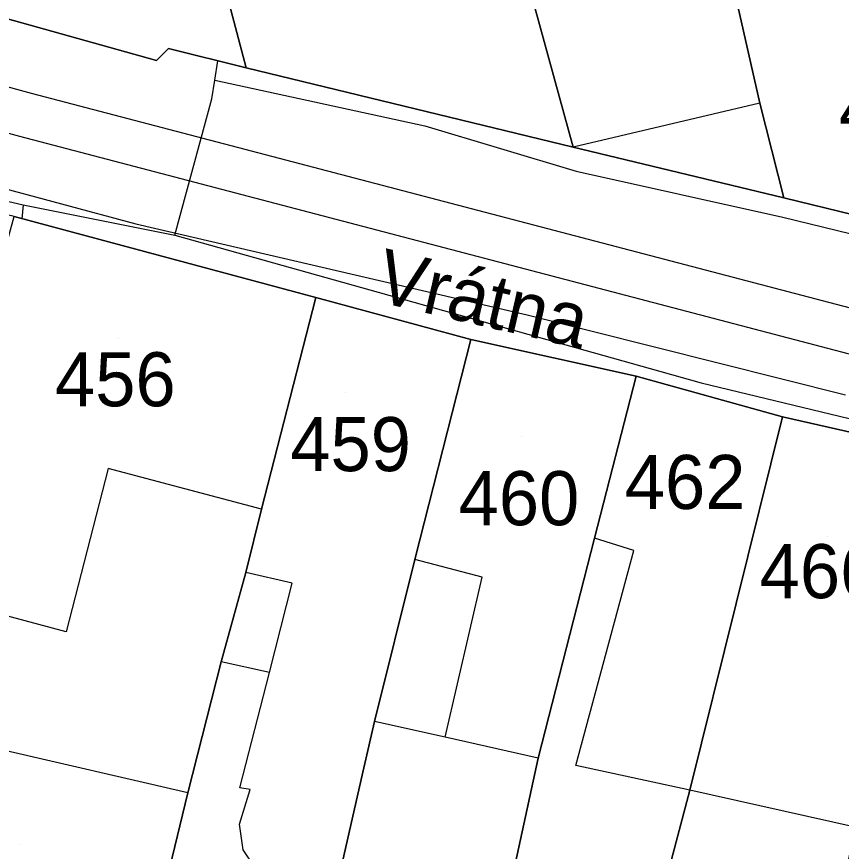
# Model space of a CAD drawing. Extents: x -263423 to -261326, y -1240067 to -1237864.
# Drawn here: x -262959.02 to -262928.53, y -1239779.18 to -1239748.29 of the extents above; entities that cross this region are included whole.
import ezdxf

# ---------------------------------------------------------------- set-up
doc = ezdxf.new("R2010")
doc.units = 0
for name, color, linetype in [('body_kn', 7, 'Continuous'), ('kladpar_druhypozemkov', 7, 'Continuous'), ('kladpar_hranice', 7, 'Continuous'), ('kladpar_parcelnecisla', 7, 'Continuous'), ('kladpar_plochy', 7, 'Continuous'), ('popisy', 7, 'Continuous'), ('tarchy_linie', 7, 'Continuous'), ('zappar_hrandruhpozemk', 7, 'Continuous')]:
    doc.layers.add(name, color=color, linetype=linetype)

msp = doc.modelspace()

# ---------------------------------------------------------------- linework, layer by layer
at = {"layer": 'body_kn'}
for p, q in [((-262953.41, -1239749.47), (-262953.41, -1239749.47)), ((-262953.85, -1239749.92), (-262953.85, -1239749.92)), ((-262951.58, -1239749.93), (-262951.58, -1239749.93)), ((-262950.54, -1239750.19), (-262950.54, -1239750.19)), ((-262951.7, -1239750.64), (-262951.7, -1239750.64)), ((-262951.7, -1239750.64), (-262951.7, -1239750.64)), ((-262958.48, -1239751.12), (-262958.48, -1239751.12)), ((-262951.8, -1239751.33), (-262951.8, -1239751.33)), ((-262931.54, -1239751.49), (-262931.54, -1239751.49)), ((-262931.54, -1239751.49), (-262931.54, -1239751.49)), ((-262943.93, -1239752.33), (-262943.93, -1239752.33)), ((-262958.92, -1239752.71), (-262958.92, -1239752.71)), ((-262938.44, -1239753.12), (-262938.44, -1239753.12)), ((-262938.33, -1239754.01), (-262938.33, -1239754.01)), ((-262930.66, -1239755), (-262930.66, -1239755)), ((-262958.78, -1239755.26), (-262958.78, -1239755.26)), ((-262958.78, -1239755.26), (-262958.78, -1239755.26)), ((-262930.69, -1239755.71), (-262930.69, -1239755.71)), ((-262958.83, -1239755.77), (-262958.83, -1239755.77)), ((-262954.62, -1239755.96), (-262954.62, -1239755.96)), ((-262953.17, -1239756.38), (-262953.17, -1239756.38)), ((-262953.17, -1239756.38), (-262953.17, -1239756.38)), ((-262947.96, -1239758.68), (-262947.96, -1239758.68)), ((-262947.96, -1239758.68), (-262947.96, -1239758.68)), ((-262944.64, -1239758.77), (-262944.64, -1239758.77)), ((-262940.14, -1239759.32), (-262940.14, -1239759.32)), ((-262942.23, -1239760.24), (-262942.23, -1239760.24)), ((-262942.23, -1239760.24), (-262942.23, -1239760.24)), ((-262936.3, -1239761.12), (-262936.3, -1239761.12)), ((-262936.11, -1239761.6), (-262936.11, -1239761.6)), ((-262936.11, -1239761.6), (-262936.11, -1239761.6)), ((-262933.71, -1239761.84), (-262933.71, -1239761.84)), ((-262930.7, -1239763.1), (-262930.7, -1239763.1)), ((-262930.7, -1239763.1), (-262930.7, -1239763.1)), ((-262955.64, -1239765.01), (-262955.64, -1239765.01)), ((-262949.97, -1239766.51), (-262949.97, -1239766.51)), ((-262949.97, -1239766.51), (-262949.97, -1239766.51)), ((-262937.66, -1239767.59), (-262937.66, -1239767.59)), ((-262936.2, -1239768.04), (-262936.2, -1239768.04)), ((-262944.3, -1239768.38), (-262944.3, -1239768.38)), ((-262950.55, -1239768.86), (-262950.55, -1239768.86)), ((-262948.83, -1239769.25), (-262948.83, -1239769.25)), ((-262941.81, -1239769.03), (-262941.81, -1239769.03)), ((-262957.19, -1239771.06), (-262957.19, -1239771.06)), ((-262951.46, -1239772.17), (-262951.46, -1239772.17)), ((-262949.67, -1239772.56), (-262949.67, -1239772.56)), ((-262945.79, -1239774.37), (-262945.79, -1239774.37)), ((-262943.18, -1239774.95), (-262943.18, -1239774.95)), ((-262939.74, -1239775.73), (-262939.74, -1239775.73)), ((-262939.74, -1239775.73), (-262939.74, -1239775.73)), ((-262946.18, -1239776.09), (-262946.18, -1239776.09)), ((-262938.34, -1239776), (-262938.34, -1239776)), ((-262952.69, -1239777.01), (-262952.69, -1239777.01)), ((-262952.69, -1239777.01), (-262952.69, -1239777.01)), ((-262950.77, -1239776.83), (-262950.77, -1239776.83)), ((-262950.39, -1239776.89), (-262950.39, -1239776.89)), ((-262934.13, -1239776.91), (-262934.13, -1239776.91)), ((-262934.13, -1239776.91), (-262934.13, -1239776.91)), ((-262950.78, -1239778.17), (-262950.78, -1239778.17)), ((-262950.65, -1239779.12), (-262950.65, -1239779.12))]:
    msp.add_line(p, q, dxfattribs=at)
at = {"layer": 'kladpar_druhypozemkov'}
for p, q in [((-262955.25, -1239760.21), (-262955.25, -1239760.21)), ((-262946.85, -1239762.21), (-262946.85, -1239762.21)), ((-262940.35, -1239763.81), (-262940.35, -1239763.81)), ((-262933.85, -1239764.31), (-262933.85, -1239764.31)), ((-262929.05, -1239767.51), (-262929.05, -1239767.51)), ((-262958.93, -1239778.92), (-262958.93, -1239778.92))]:
    msp.add_line(p, q, dxfattribs=at)
at = {"layer": 'kladpar_hranice'}
for points in [[(-262937, -1239728.91), (-262933.99, -1239741.09), (-262932.63, -1239746.71), (-262932.48, -1239747.35), (-262931.54, -1239751.49), (-262930.66, -1239755), (-262938.44, -1239753.12), (-262941.45, -1239742.14), (-262942.58, -1239737.99), (-262944.41, -1239731.42), (-262944.47, -1239730.97), (-262948.93, -1239713.74), (-262941.2, -1239711.17), (-262937, -1239728.91)], [(-262958.59, -1239722.04), (-262957.52, -1239724.28), (-262957.2, -1239725.17), (-262953.99, -1239737.11), (-262952.99, -1239740.87), (-262952.74, -1239741.83), (-262950.54, -1239750.19), (-262953.41, -1239749.47), (-262953.85, -1239749.92), (-262965.89, -1239746.54), (-262967.65, -1239739.53), (-262970.41, -1239728.61), (-262971.42, -1239724.98), (-262958.59, -1239722.04)], [(-262950.34, -1239731.2), (-262949.96, -1239732.79), (-262949.64, -1239732.73), (-262947.92, -1239732.29), (-262944.41, -1239731.42), (-262942.58, -1239737.99), (-262941.45, -1239742.14), (-262938.44, -1239753.12), (-262950.54, -1239750.19), (-262952.74, -1239741.83), (-262952.99, -1239740.87), (-262953.99, -1239737.11), (-262957.2, -1239725.17), (-262957.52, -1239724.28), (-262954.33, -1239725.63), (-262953.19, -1239726.98), (-262952.63, -1239729.59), (-262950.34, -1239731.2)], [(-263036.09, -1239724.78), (-263032.84, -1239725.88), (-263029.02, -1239727.36), (-263018.89, -1239730.86), (-263014.82, -1239732.28), (-263005.77, -1239735.38), (-262995.96, -1239738.3), (-262985, -1239741.35), (-262972.58, -1239744.79), (-262971.84, -1239744.98), (-262965.89, -1239746.54), (-262953.85, -1239749.92), (-262953.41, -1239749.47), (-262950.54, -1239750.19), (-262938.44, -1239753.12), (-262930.66, -1239755), (-262915.95, -1239758.58)], [(-262924.71, -1239764.46), (-262930.7, -1239763.1), (-262936.11, -1239761.6), (-262942.23, -1239760.24), (-262947.96, -1239758.68), (-262959.11, -1239755.69), (-262965.09, -1239754.26), (-262970.51, -1239753.02), (-262976.61, -1239751.56), (-262977.61, -1239751.32), (-262981.91, -1239750.29), (-262988.22, -1239748.35), (-263004.85, -1239743.61), (-263010.2, -1239742.05), (-263023.32, -1239736.89), (-263029.37, -1239734.56), (-263046.25, -1239727.85)], [(-262915.95, -1239758.58), (-262930.66, -1239755), (-262931.54, -1239751.49), (-262932.48, -1239747.35), (-262932.63, -1239746.71), (-262930.48, -1239747.16), (-262930.04, -1239743.15), (-262921.88, -1239743.07), (-262921.81, -1239747.72), (-262918.44, -1239748.57), (-262918.4, -1239748.75), (-262915.95, -1239758.58)], [(-262947.96, -1239758.68), (-262949.97, -1239766.51), (-262950.55, -1239768.86), (-262951.46, -1239772.17), (-262952.69, -1239777.01), (-262954.05, -1239782.61), (-262965.26, -1239779.75), (-262963.71, -1239774.47), (-262960.79, -1239761.74), (-262959.11, -1239755.69), (-262947.96, -1239758.68)], [(-262947.96, -1239758.68), (-262942.23, -1239760.24), (-262944.3, -1239768.38), (-262945.79, -1239774.37), (-262946.18, -1239776.09), (-262947.02, -1239779.78), (-262947.15, -1239780.48), (-262947.93, -1239783.98), (-262954.05, -1239782.61), (-262952.69, -1239777.01), (-262951.46, -1239772.17), (-262950.55, -1239768.86), (-262949.97, -1239766.51), (-262947.96, -1239758.68)], [(-262942.23, -1239760.24), (-262936.11, -1239761.6), (-262937.66, -1239767.59), (-262939.74, -1239775.73), (-262943.25, -1239791.91), (-262944.32, -1239790.37), (-262949.16, -1239789.01), (-262947.93, -1239783.98), (-262947.15, -1239780.48), (-262947.02, -1239779.78), (-262946.18, -1239776.09), (-262945.79, -1239774.37), (-262944.3, -1239768.38), (-262942.23, -1239760.24)], [(-262936.11, -1239761.6), (-262930.7, -1239763.1), (-262934.13, -1239776.91), (-262935.43, -1239781.81), (-262937.44, -1239789.96), (-262940.1, -1239802.56), (-262940.42, -1239803.65), (-262943.55, -1239802.99), (-262945.55, -1239809.61), (-262947.85, -1239809.79), (-262944.09, -1239794.96), (-262943.25, -1239791.91), (-262939.74, -1239775.73), (-262937.66, -1239767.59), (-262936.11, -1239761.6)], [(-262930.7, -1239763.1), (-262924.71, -1239764.46), (-262928.02, -1239778.28), (-262928.21, -1239779.23), (-262928.92, -1239782.48), (-262935.43, -1239781.81), (-262934.13, -1239776.91), (-262930.7, -1239763.1)]]:
    msp.add_lwpolyline(points, dxfattribs=at)
at = {"layer": 'kladpar_plochy'}
for points in [[(-262937, -1239728.91), (-262933.99, -1239741.09), (-262932.63, -1239746.71), (-262932.48, -1239747.35), (-262931.54, -1239751.49), (-262930.66, -1239755), (-262938.44, -1239753.12), (-262941.45, -1239742.14), (-262942.58, -1239737.99), (-262944.41, -1239731.42), (-262944.47, -1239730.97), (-262948.93, -1239713.74), (-262941.2, -1239711.17)], [(-262958.59, -1239722.04), (-262957.52, -1239724.28), (-262957.2, -1239725.17), (-262953.99, -1239737.11), (-262952.99, -1239740.87), (-262952.74, -1239741.83), (-262950.54, -1239750.19), (-262953.41, -1239749.47), (-262953.85, -1239749.92), (-262965.89, -1239746.54), (-262967.65, -1239739.53), (-262970.41, -1239728.61), (-262971.42, -1239724.98)], [(-262950.34, -1239731.2), (-262949.96, -1239732.79), (-262949.64, -1239732.73), (-262947.92, -1239732.29), (-262944.41, -1239731.42), (-262942.58, -1239737.99), (-262941.45, -1239742.14), (-262938.44, -1239753.12), (-262950.54, -1239750.19), (-262952.74, -1239741.83), (-262952.99, -1239740.87), (-262953.99, -1239737.11), (-262957.2, -1239725.17), (-262957.52, -1239724.28), (-262954.33, -1239725.63), (-262953.19, -1239726.98), (-262952.63, -1239729.59)], [(-262915.95, -1239758.58), (-262930.66, -1239755), (-262931.54, -1239751.49), (-262932.48, -1239747.35), (-262932.63, -1239746.71), (-262930.48, -1239747.16), (-262930.04, -1239743.15), (-262921.88, -1239743.07), (-262921.81, -1239747.72), (-262918.44, -1239748.57), (-262918.4, -1239748.75)], [(-262947.96, -1239758.68), (-262949.97, -1239766.51), (-262950.55, -1239768.86), (-262951.46, -1239772.17), (-262952.69, -1239777.01), (-262954.05, -1239782.61), (-262965.26, -1239779.75), (-262963.71, -1239774.47), (-262960.79, -1239761.74), (-262959.11, -1239755.69)], [(-262947.96, -1239758.68), (-262942.23, -1239760.24), (-262944.3, -1239768.38), (-262945.79, -1239774.37), (-262946.18, -1239776.09), (-262947.02, -1239779.78), (-262947.15, -1239780.48), (-262947.93, -1239783.98), (-262954.05, -1239782.61), (-262952.69, -1239777.01), (-262951.46, -1239772.17), (-262950.55, -1239768.86), (-262949.97, -1239766.51)], [(-262942.23, -1239760.24), (-262936.11, -1239761.6), (-262937.66, -1239767.59), (-262939.74, -1239775.73), (-262943.25, -1239791.91), (-262944.32, -1239790.37), (-262949.16, -1239789.01), (-262947.93, -1239783.98), (-262947.15, -1239780.48), (-262947.02, -1239779.78), (-262946.18, -1239776.09), (-262945.79, -1239774.37), (-262944.3, -1239768.38)], [(-262936.11, -1239761.6), (-262930.7, -1239763.1), (-262934.13, -1239776.91), (-262935.43, -1239781.81), (-262937.44, -1239789.96), (-262940.1, -1239802.56), (-262940.42, -1239803.65), (-262943.55, -1239802.99), (-262945.55, -1239809.61), (-262947.85, -1239809.79), (-262944.09, -1239794.96), (-262943.25, -1239791.91), (-262939.74, -1239775.73), (-262937.66, -1239767.59)], [(-262930.7, -1239763.1), (-262924.71, -1239764.46), (-262928.02, -1239778.28), (-262928.21, -1239779.23), (-262928.92, -1239782.48), (-262935.43, -1239781.81), (-262934.13, -1239776.91)]]:
    msp.add_lwpolyline(points, close=True, dxfattribs=at)
for points in [[(-263036.09, -1239724.78), (-263032.84, -1239725.88), (-263029.02, -1239727.36), (-263018.89, -1239730.86), (-263014.82, -1239732.28), (-263005.77, -1239735.38), (-262995.96, -1239738.3), (-262985, -1239741.35), (-262972.58, -1239744.79), (-262971.84, -1239744.98), (-262965.89, -1239746.54), (-262953.85, -1239749.92), (-262953.41, -1239749.47), (-262950.54, -1239750.19), (-262938.44, -1239753.12), (-262930.66, -1239755), (-262915.95, -1239758.58)], [(-262924.71, -1239764.46), (-262930.7, -1239763.1), (-262936.11, -1239761.6), (-262942.23, -1239760.24), (-262947.96, -1239758.68), (-262959.11, -1239755.69), (-262965.09, -1239754.26), (-262970.51, -1239753.02), (-262976.61, -1239751.56), (-262977.61, -1239751.32), (-262981.91, -1239750.29), (-262988.22, -1239748.35), (-263004.85, -1239743.61), (-263010.2, -1239742.05), (-263023.32, -1239736.89), (-263029.37, -1239734.56), (-263046.25, -1239727.85)]]:
    msp.add_lwpolyline(points, dxfattribs=at)
at = {"layer": 'tarchy_linie'}
for points in [[(-263076.78, -1239674.94), (-263067.73, -1239689.43), (-263061.59, -1239698.97), (-263048.27, -1239722.8), (-262993, -1239743.37), (-262958.92, -1239752.71), (-262923.54, -1239762), (-262867.86, -1239773.48), (-262824.56, -1239787.75), (-262785.95, -1239791.48), (-262742.38, -1239779.12)], [(-263046.83, -1239721.99), (-262992.42, -1239741.82), (-262958.48, -1239751.12), (-262923.12, -1239760.4)], [(-262924.71, -1239764.46), (-262930.7, -1239763.1), (-262936.11, -1239761.6), (-262942.23, -1239760.24), (-262947.96, -1239758.68), (-262959.11, -1239755.69), (-262965.09, -1239754.26), (-262970.51, -1239753.02), (-262976.61, -1239751.56), (-262977.61, -1239751.32), (-262981.91, -1239750.29), (-262988.22, -1239748.35), (-263000.71, -1239744.79), (-263006.75, -1239742.98), (-263014.69, -1239740.28), (-263014.78, -1239740.25), (-263023.32, -1239736.89), (-263029.37, -1239734.56), (-263042.62, -1239729.29)], [(-263038.17, -1239729.99), (-263026.79, -1239734.46), (-263014.18, -1239738.82), (-263006.25, -1239741.51), (-262991.45, -1239745.95), (-262977.38, -1239750.28), (-262965.62, -1239753), (-262954.62, -1239755.96), (-262940.14, -1239759.32), (-262928.37, -1239762.28)], [(-262988.49, -1239747.25), (-262985.93, -1239748.45), (-262978.36, -1239750.36), (-262977.09, -1239750.95), (-262969.39, -1239752.78), (-262958.78, -1239755.26), (-262958.83, -1239755.77)], [(-262953.17, -1239756.38), (-262951.8, -1239751.33), (-262951.7, -1239750.64), (-262951.58, -1239749.93)], [(-262951.7, -1239750.64), (-262943.93, -1239752.33), (-262938.33, -1239754.01), (-262930.69, -1239755.71), (-262916.14, -1239759.27), (-262907.84, -1239761.49), (-262901.18, -1239763.11), (-262901.02, -1239762.61)], [(-262958.78, -1239755.26), (-262953.17, -1239756.38), (-262944.64, -1239758.77), (-262936.3, -1239761.12), (-262933.71, -1239761.84), (-262928.24, -1239763.16), (-262924.05, -1239764.23), (-262924.13, -1239764.62)]]:
    msp.add_lwpolyline(points, dxfattribs=at)
at = {"layer": 'zappar_hrandruhpozemk'}
for p, q in [((-262931.54, -1239751.49), (-262938.44, -1239753.12)), ((-262941.81, -1239769.03), (-262944.3, -1239768.38)), ((-262943.18, -1239774.95), (-262941.81, -1239769.03)), ((-262957.19, -1239771.06), (-262961.27, -1239769.96)), ((-262949.67, -1239772.56), (-262951.46, -1239772.17)), ((-262952.69, -1239777.01), (-262963.71, -1239774.47)), ((-262943.18, -1239774.95), (-262945.79, -1239774.37)), ((-262939.74, -1239775.73), (-262943.18, -1239774.95)), ((-262934.13, -1239776.91), (-262938.34, -1239776)), ((-262928.02, -1239778.28), (-262934.13, -1239776.91))]:
    msp.add_line(p, q, dxfattribs=at)
for points in [[(-262949.97, -1239766.51), (-262955.64, -1239765.01), (-262957.19, -1239771.06)], [(-262938.34, -1239776), (-262936.2, -1239768.04), (-262937.66, -1239767.59)], [(-262949.67, -1239772.56), (-262948.83, -1239769.25), (-262950.55, -1239768.86)], [(-262950.21, -1239779.76), (-262950.65, -1239779.12), (-262950.78, -1239778.17), (-262950.39, -1239776.89), (-262950.77, -1239776.83), (-262949.67, -1239772.56)]]:
    msp.add_lwpolyline(points, dxfattribs=at)

# ---------------------------------------------------------------- texts
at = {"layer": 'kladpar_parcelnecisla'}
for s, p in [('486/2', (-262928.617, -1239752.7)), ('456', (-262957.604, -1239762.71)), ('459', (-262948.904, -1239765.11)), ('462', (-262936.536, -1239766.51)), ('460', (-262942.68, -1239767.11)), ('466', (-262931.549, -1239769.81))]:
    msp.add_text(s, height=2, dxfattribs=at).set_placement(p)
at = {"layer": 'popisy'}
msp.add_text('Vrátna', height=2, rotation=347, dxfattribs=at).set_placement((-262945.831, -1239758.809))

doc.saveas('drawing.dxf')
